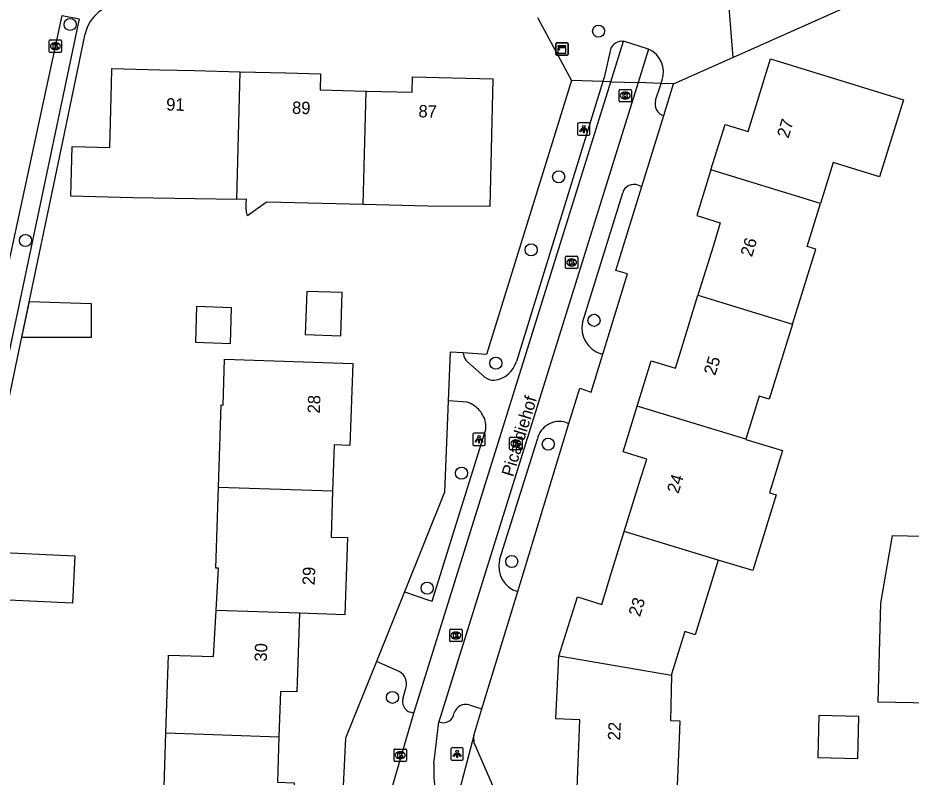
# Model space of a CAD drawing. Extents: x 158461 to 159795, y 387220 to 388672.
# Drawn here: x 159538.4 to 159610.6, y 387829.9 to 387891.4 of the extents above; entities that cross this region are included whole.
import ezdxf

# ---------------------------------------------------------------- set-up
doc = ezdxf.new("R2010")
doc.units = 0
for name, color, linetype in [('IMGEO_Boom', 7, 'Continuous'), ('IMGEO_Kast', 7, 'Continuous'), ('IMGEO_Kolk', 7, 'Continuous'), ('IMGEO_Lichtpunt', 7, 'Continuous'), ('IMGEO_Muur', 7, 'Continuous'), ('IMGEO_Openbare_ruimte_label', 7, 'Continuous'), ('IMGEO_Pand', 7, 'Continuous'), ('IMGEO_Pand_nummerreeks', 7, 'Continuous'), ('IMGEO_Rijbaan_lokaal_open', 7, 'Continuous'), ('IMGEO_Voetpad_open', 7, 'Continuous')]:
    doc.layers.add(name, color=color, linetype=linetype)

msp = doc.modelspace()

# ---------------------------------------------------------------- linework, layer by layer
at = {"layer": 'IMGEO_Boom'}
for centre in [(159542.619, 387890.837), (159585.357, 387890.289), (159582.13, 387878.505), (159539.007, 387873.354), (159579.901, 387872.596), (159584.986, 387866.894), (159577.048, 387863.43), (159581.288, 387856.884), (159574.269, 387854.533), (159578.335, 387847.391), (159571.493, 387845.228), (159568.689, 387836.394)]:
    msp.add_circle(centre, 0.489, dxfattribs=at)
at = {"layer": 'IMGEO_Kast'}
for p, q in [((159581.899, 387888.422), (159581.899, 387889.263)), ((159581.899, 387889.263), (159581.899, 387888.422)), ((159581.974, 387889.347), (159582.815, 387889.347)), ((159582.815, 387889.347), (159581.974, 387889.347)), ((159582.899, 387889.272), (159582.899, 387888.431)), ((159582.899, 387888.431), (159582.899, 387889.272)), ((159582.824, 387888.347), (159581.983, 387888.347)), ((159581.983, 387888.347), (159582.824, 387888.347))]:
    msp.add_line(p, q, dxfattribs=at)
for points in [[(159582.094, 387889.137), (159582.694, 387889.137), (159582.694, 387889.052), (159582.094, 387889.052), (159582.094, 387889.137)], [(159582.094, 387888.962), (159582.694, 387888.962), (159582.694, 387888.473), (159582.094, 387888.473), (159582.094, 387888.962)]]:
    msp.add_lwpolyline(points, dxfattribs=at)
msp.add_circle((159582.178, 387888.811), 0.0377, dxfattribs=at)
for centre, start, end in [((159581.977, 387889.269), 92.4484, 184.28452), ((159581.977, 387889.269), 92.4484, 184.28452), ((159582.821, 387889.269), 2.4484, 94.28452), ((159582.821, 387889.269), 2.4484, 94.28452), ((159581.977, 387888.425), 182.4484, 274.28452), ((159581.977, 387888.425), 182.4484, 274.28452), ((159582.821, 387888.425), 272.4484, 4.28452), ((159582.821, 387888.425), 272.4484, 4.28452)]:
    msp.add_arc(centre, 0.0779, start, end, dxfattribs=at)
at = {"layer": 'IMGEO_Kolk'}
for p, q in [((159540.93, 387888.652), (159540.93, 387889.504)), ((159541.005, 387889.578), (159541.857, 387889.578)), ((159541.418, 387889.358), (159541.443, 387889.358)), ((159541.931, 387889.504), (159541.931, 387888.652)), ((159541.857, 387888.578), (159541.005, 387888.578)), ((159541.441, 387888.798), (159541.416, 387888.798)), ((159587.086, 387885.577), (159587.938, 387885.577)), ((159587.011, 387884.651), (159587.011, 387885.503)), ((159587.522, 387884.797), (159587.497, 387884.797)), ((159587.499, 387885.357), (159587.524, 387885.357)), ((159588.012, 387885.503), (159588.012, 387884.651)), ((159587.938, 387884.577), (159587.086, 387884.577)), ((159582.679, 387871.157), (159582.679, 387872.009)), ((159582.754, 387872.083), (159583.606, 387872.083)), ((159583.167, 387871.863), (159583.192, 387871.863)), ((159583.68, 387872.009), (159583.68, 387871.157)), ((159583.606, 387871.083), (159582.754, 387871.083)), ((159583.19, 387871.303), (159583.165, 387871.303)), ((159578.165, 387856.506), (159578.165, 387857.358)), ((159578.24, 387857.432), (159579.092, 387857.432)), ((159579.166, 387857.358), (159579.166, 387856.506)), ((159578.676, 387856.652), (159578.651, 387856.652)), ((159578.653, 387857.212), (159578.678, 387857.212)), ((159579.092, 387856.432), (159578.24, 387856.432)), ((159573.314, 387840.976), (159573.314, 387841.828)), ((159573.389, 387841.902), (159574.241, 387841.902)), ((159573.802, 387841.682), (159573.827, 387841.682)), ((159574.315, 387841.828), (159574.315, 387840.976)), ((159574.241, 387840.902), (159573.389, 387840.902)), ((159573.825, 387841.122), (159573.8, 387841.122)), ((159568.814, 387831.29), (159568.814, 387832.142)), ((159568.889, 387832.216), (159569.741, 387832.216)), ((159569.815, 387832.142), (159569.815, 387831.29)), ((159569.325, 387831.436), (159569.3, 387831.436)), ((159569.302, 387831.996), (159569.327, 387831.996)), ((159569.741, 387831.216), (159568.889, 387831.216))]:
    msp.add_line(p, q, dxfattribs=at)
for points in [[(159540.93, 387888.652), (159540.93, 387889.504)], [(159541.005, 387889.578), (159541.857, 387889.578)], [(159541.251, 387889.278), (159541.374, 387889.278), (159541.374, 387889.127), (159541.504, 387889.278), (159541.668, 387889.278), (159541.522, 387889.127), (159541.675, 387888.878), (159541.523, 387888.878), (159541.438, 387889.042), (159541.374, 387888.975), (159541.374, 387888.878), (159541.251, 387888.878), (159541.251, 387889.278)], [(159541.931, 387889.504), (159541.931, 387888.652)], [(159541.857, 387888.578), (159541.005, 387888.578)], [(159587.086, 387885.577), (159587.938, 387885.577)], [(159587.011, 387884.651), (159587.011, 387885.503)], [(159587.332, 387885.277), (159587.455, 387885.277), (159587.455, 387885.126), (159587.585, 387885.277), (159587.749, 387885.277), (159587.603, 387885.126), (159587.756, 387884.877), (159587.604, 387884.877), (159587.519, 387885.041), (159587.455, 387884.974), (159587.455, 387884.877), (159587.332, 387884.877), (159587.332, 387885.277)], [(159588.012, 387885.503), (159588.012, 387884.651)], [(159587.938, 387884.577), (159587.086, 387884.577)], [(159582.679, 387871.157), (159582.679, 387872.009)], [(159582.754, 387872.083), (159583.606, 387872.083)], [(159583, 387871.783), (159583.123, 387871.783), (159583.123, 387871.632), (159583.253, 387871.783), (159583.417, 387871.783), (159583.271, 387871.632), (159583.424, 387871.383), (159583.272, 387871.383), (159583.187, 387871.547), (159583.123, 387871.48), (159583.123, 387871.383), (159583, 387871.383), (159583, 387871.783)], [(159583.68, 387872.009), (159583.68, 387871.157)], [(159583.606, 387871.083), (159582.754, 387871.083)], [(159578.165, 387856.506), (159578.165, 387857.358)], [(159578.24, 387857.432), (159579.092, 387857.432)], [(159579.166, 387857.358), (159579.166, 387856.506)], [(159578.486, 387857.132), (159578.609, 387857.132), (159578.609, 387856.981), (159578.739, 387857.132), (159578.903, 387857.132), (159578.757, 387856.981), (159578.91, 387856.732), (159578.758, 387856.732), (159578.673, 387856.896), (159578.609, 387856.829), (159578.609, 387856.732), (159578.486, 387856.732), (159578.486, 387857.132)], [(159579.092, 387856.432), (159578.24, 387856.432)], [(159573.314, 387840.976), (159573.314, 387841.828)], [(159573.389, 387841.902), (159574.241, 387841.902)], [(159573.635, 387841.602), (159573.758, 387841.602), (159573.758, 387841.451), (159573.888, 387841.602), (159574.052, 387841.602), (159573.906, 387841.451), (159574.059, 387841.202), (159573.907, 387841.202), (159573.822, 387841.366), (159573.758, 387841.299), (159573.758, 387841.202), (159573.635, 387841.202), (159573.635, 387841.602)], [(159574.315, 387841.828), (159574.315, 387840.976)], [(159574.241, 387840.902), (159573.389, 387840.902)], [(159568.814, 387831.29), (159568.814, 387832.142)], [(159568.889, 387832.216), (159569.741, 387832.216)], [(159569.815, 387832.142), (159569.815, 387831.29)], [(159569.135, 387831.916), (159569.258, 387831.916), (159569.258, 387831.765), (159569.388, 387831.916), (159569.552, 387831.916), (159569.406, 387831.765), (159569.559, 387831.516), (159569.407, 387831.516), (159569.322, 387831.68), (159569.258, 387831.613), (159569.258, 387831.516), (159569.135, 387831.516), (159569.135, 387831.916)], [(159569.741, 387831.216), (159568.889, 387831.216)]]:
    msp.add_lwpolyline(points, dxfattribs=at)
for centre, start, end in [((159541.007, 387889.502), 91.55205, 178.44795), ((159541.007, 387889.502), 91.55205, 178.44795), ((159541.855, 387889.502), 1.55205, 88.44795), ((159541.855, 387889.502), 1.55205, 88.44795), ((159541.007, 387888.654), 181.55205, 268.44795), ((159541.007, 387888.654), 181.55205, 268.44795), ((159541.855, 387888.654), 271.55205, 358.44795), ((159541.855, 387888.654), 271.55205, 358.44795), ((159587.088, 387885.501), 91.55205, 178.44795), ((159587.088, 387885.501), 91.55205, 178.44795), ((159587.936, 387885.501), 1.55205, 88.44795), ((159587.936, 387885.501), 1.55205, 88.44795), ((159587.088, 387884.653), 181.55205, 268.44795), ((159587.088, 387884.653), 181.55205, 268.44795), ((159587.936, 387884.653), 271.55205, 358.44795), ((159587.936, 387884.653), 271.55205, 358.44795), ((159582.756, 387872.007), 91.55205, 178.44795), ((159582.756, 387872.007), 91.55205, 178.44795), ((159583.604, 387872.007), 1.55205, 88.44795), ((159583.604, 387872.007), 1.55205, 88.44795), ((159582.756, 387871.159), 181.55205, 268.44795), ((159582.756, 387871.159), 181.55205, 268.44795), ((159583.604, 387871.159), 271.55205, 358.44795), ((159583.604, 387871.159), 271.55205, 358.44795), ((159578.242, 387857.356), 91.55205, 178.44795), ((159578.242, 387857.356), 91.55205, 178.44795), ((159579.09, 387857.356), 1.55205, 88.44795), ((159579.09, 387857.356), 1.55205, 88.44795), ((159578.242, 387856.508), 181.55205, 268.44795), ((159578.242, 387856.508), 181.55205, 268.44795), ((159579.09, 387856.508), 271.55205, 358.44795), ((159579.09, 387856.508), 271.55205, 358.44795), ((159573.391, 387841.826), 91.55205, 178.44795), ((159573.391, 387841.826), 91.55205, 178.44795), ((159574.239, 387841.826), 1.55205, 88.44795), ((159574.239, 387841.826), 1.55205, 88.44795), ((159573.391, 387840.978), 181.55205, 268.44795), ((159573.391, 387840.978), 181.55205, 268.44795), ((159574.239, 387840.978), 271.55205, 358.44795), ((159574.239, 387840.978), 271.55205, 358.44795), ((159568.891, 387832.14), 91.55205, 178.44795), ((159568.891, 387832.14), 91.55205, 178.44795), ((159569.739, 387832.14), 1.55205, 88.44795), ((159569.739, 387832.14), 1.55205, 88.44795), ((159568.891, 387831.292), 181.55205, 268.44795), ((159568.891, 387831.292), 181.55205, 268.44795), ((159569.739, 387831.292), 271.55205, 358.44795), ((159569.739, 387831.292), 271.55205, 358.44795)]:
    msp.add_arc(centre, 0.0765, start, end, dxfattribs=at)
for centre, major_axis, ratio, start_param, end_param in [((159541.417, 387889.078), (-0.387, 0.002), 0.722429, 4.712389, 7.853982), ((159541.442, 387889.078), (-0.39, 0.002), 0.717154, 1.570796, 4.712389), ((159587.498, 387885.077), (-0.387, 0.002), 0.722429, 4.712389, 7.853982), ((159587.523, 387885.077), (-0.39, 0.002), 0.717154, 1.570796, 4.712389), ((159583.166, 387871.583), (-0.387, 0.002), 0.722429, 4.712389, 7.853982), ((159583.191, 387871.583), (-0.39, 0.002), 0.717154, 1.570796, 4.712389), ((159578.652, 387856.932), (-0.387, 0.002), 0.722429, 4.712389, 7.853982), ((159578.677, 387856.932), (-0.39, 0.002), 0.717154, 1.570796, 4.712389), ((159573.801, 387841.402), (-0.387, 0.002), 0.722429, 4.712389, 7.853982), ((159573.826, 387841.402), (-0.39, 0.002), 0.717154, 1.570796, 4.712389), ((159569.301, 387831.716), (-0.387, 0.002), 0.722429, 4.712389, 7.853982), ((159569.326, 387831.716), (-0.39, 0.002), 0.717154, 1.570796, 4.712389)]:
    msp.add_ellipse(centre, major_axis=major_axis, ratio=ratio, start_param=start_param, end_param=end_param, dxfattribs=at)
at = {"layer": 'IMGEO_Lichtpunt'}
for p, q in [((159583.662, 387882.771), (159583.662, 387881.964)), ((159583.662, 387882.771), (159583.662, 387881.964)), ((159584.564, 387882.866), (159583.756, 387882.866)), ((159584.564, 387882.866), (159583.756, 387882.866)), ((159584.658, 387881.964), (159584.658, 387882.771)), ((159584.658, 387881.964), (159584.658, 387882.771)), ((159583.756, 387881.87), (159584.564, 387881.87)), ((159583.756, 387881.87), (159584.564, 387881.87)), ((159575.187, 387857.677), (159575.187, 387856.87)), ((159575.187, 387857.677), (159575.187, 387856.87)), ((159576.089, 387857.772), (159575.281, 387857.772)), ((159576.089, 387857.772), (159575.281, 387857.772)), ((159576.183, 387856.87), (159576.183, 387857.677)), ((159576.183, 387856.87), (159576.183, 387857.677)), ((159575.281, 387856.776), (159576.089, 387856.776)), ((159575.281, 387856.776), (159576.089, 387856.776)), ((159573.421, 387832.226), (159573.421, 387831.419)), ((159573.421, 387832.226), (159573.421, 387831.419)), ((159574.323, 387832.321), (159573.515, 387832.321)), ((159574.323, 387832.321), (159573.515, 387832.321)), ((159574.417, 387831.419), (159574.417, 387832.226)), ((159574.417, 387831.419), (159574.417, 387832.226)), ((159573.515, 387831.325), (159574.323, 387831.325)), ((159573.515, 387831.325), (159574.323, 387831.325))]:
    msp.add_line(p, q, dxfattribs=at)
for points in [[(159584.036, 387882.435), (159584.075, 387882.407), (159583.887, 387882.145), (159583.849, 387882.172), (159584.036, 387882.435)], [(159584.138, 387882.387), (159584.185, 387882.387), (159584.185, 387882.065), (159584.138, 387882.065), (159584.138, 387882.387)], [(159584.248, 387882.407), (159584.286, 387882.434), (159584.473, 387882.172), (159584.434, 387882.144), (159584.248, 387882.407)], [(159575.561, 387857.341), (159575.6, 387857.313), (159575.412, 387857.051), (159575.374, 387857.078), (159575.561, 387857.341)], [(159575.773, 387857.313), (159575.811, 387857.34), (159575.998, 387857.078), (159575.959, 387857.05), (159575.773, 387857.313)], [(159575.663, 387857.293), (159575.71, 387857.293), (159575.71, 387856.971), (159575.663, 387856.971), (159575.663, 387857.293)], [(159573.795, 387831.89), (159573.834, 387831.862), (159573.646, 387831.6), (159573.608, 387831.627), (159573.795, 387831.89)], [(159573.897, 387831.842), (159573.944, 387831.842), (159573.944, 387831.52), (159573.897, 387831.52), (159573.897, 387831.842)], [(159574.007, 387831.862), (159574.045, 387831.889), (159574.232, 387831.627), (159574.193, 387831.599), (159574.007, 387831.862)]]:
    msp.add_lwpolyline(points, dxfattribs=at)
for centre in [(159584.161, 387882.569), (159575.686, 387857.475), (159573.92, 387832.024)]:
    msp.add_circle(centre, 0.0994, dxfattribs=at)
for centre, start, end in [((159583.756, 387882.771), 90, 180), ((159583.756, 387882.771), 90, 180), ((159584.564, 387882.771), 0, 90), ((159584.564, 387882.771), 0, 90), ((159583.756, 387881.964), 180, 270), ((159583.756, 387881.964), 180, 270), ((159584.564, 387881.964), 270, 0), ((159584.564, 387881.964), 270, 360), ((159575.281, 387857.677), 90, 180), ((159575.281, 387857.677), 90, 180), ((159576.089, 387857.677), 0, 90), ((159576.089, 387857.677), 0, 90), ((159575.281, 387856.87), 180, 270), ((159575.281, 387856.87), 180, 270), ((159576.089, 387856.87), 270, 0), ((159576.089, 387856.87), 270, 360), ((159573.515, 387832.226), 90, 180), ((159573.515, 387832.226), 90, 180), ((159574.323, 387832.226), 0, 90), ((159574.323, 387832.226), 0, 90), ((159573.515, 387831.419), 180, 270), ((159573.515, 387831.419), 180, 270), ((159574.323, 387831.419), 270, 0), ((159574.323, 387831.419), 270, 360)]:
    msp.add_arc(centre, 0.0946, start, end, dxfattribs=at)
at = {"layer": 'IMGEO_Muur'}
msp.add_lwpolyline([(159538.634, 387865.163), (159541.994, 387881.236)], dxfattribs=at)
at = {"layer": 'IMGEO_Pand'}
for points in [[(159594.446, 387879.069), (159595.585, 387882.749), (159597.447, 387882.173), (159597.992, 387883.933), (159599.269, 387888.056), (159610.018, 387884.727), (159608.071, 387878.498), (159604.328, 387879.668), (159603.303, 387876.355)], [(159556.111, 387876.674), (159547.679, 387876.821), (159542.681, 387876.946), (159542.78, 387880.96), (159545.829, 387880.884), (159545.954, 387885.982), (159545.986, 387887.267), (159549.863, 387887.171), (159552.67, 387887.102), (159556.365, 387887.01)], [(159556.111, 387876.674), (159556.365, 387887.01)], [(159556.365, 387887.01), (159560.058, 387886.919), (159562.867, 387886.85), (159562.835, 387885.54), (159566.56, 387885.448)], [(159566.56, 387885.448), (159570.285, 387885.356), (159570.315, 387886.599), (159576.81, 387886.439), (159576.555, 387876.101), (159571.554, 387876.13), (159566.331, 387876.259)], [(159566.331, 387876.259), (159566.56, 387885.448)], [(159594.446, 387879.069), (159593.302, 387875.373), (159595.201, 387874.786), (159594.611, 387872.88), (159593.385, 387868.92)], [(159603.303, 387876.355), (159594.446, 387879.069)], [(159566.331, 387876.259), (159559.663, 387876.423), (159558.498, 387876.452), (159556.955, 387875.343), (159556.895, 387875.682), (159556.863, 387876.024), (159556.858, 387876.367), (159556.881, 387876.71), (159556.111, 387876.674)], [(159601.044, 387866.596), (159602.923, 387872.665), (159602.227, 387872.88), (159603.303, 387876.355)], [(159561.64, 387865.753), (159564.513, 387865.656), (159564.631, 387869.143), (159561.758, 387869.24), (159561.64, 387865.753)], [(159588.486, 387859.963), (159589.622, 387863.633), (159591.563, 387863.033), (159592.156, 387864.948), (159593.385, 387868.92)], [(159593.385, 387868.92), (159601.044, 387866.596)], [(159538.715, 387865.511), (159539.337, 387868.415), (159544.327, 387868.251), (159544.327, 387865.511), (159538.715, 387865.511)], [(159552.747, 387865.118), (159555.577, 387865.022), (159555.675, 387867.916), (159552.845, 387868.011), (159552.747, 387865.118)], [(159601.044, 387866.596), (159599.16, 387860.51), (159598.344, 387860.763), (159597.269, 387857.291)], [(159554.62, 387853.406), (159554.846, 387860.052), (159554.991, 387860.047), (159555.117, 387863.747), (159565.474, 387863.396), (159565.25, 387856.777), (159563.976, 387856.82), (159563.85, 387853.092)], [(159587.437, 387849.811), (159588.645, 387853.713), (159589.249, 387855.664), (159587.338, 387856.256), (159588.486, 387859.963)], [(159597.269, 387857.291), (159588.486, 387859.963)], [(159597.269, 387857.291), (159597.258, 387857.256), (159600.226, 387856.357), (159599.19, 387852.94), (159599.726, 387852.791), (159597.825, 387846.649), (159595.031, 387847.492)], [(159554.427, 387843.428), (159554.612, 387846.843), (159554.398, 387846.85), (159554.62, 387853.406)], [(159554.62, 387853.406), (159563.85, 387853.092)], [(159563.85, 387853.092), (159563.723, 387849.363), (159565.053, 387849.318), (159564.841, 387843.071), (159561.179, 387843.195)], [(159582.155, 387839.739), (159583.638, 387844.529), (159585.613, 387843.917), (159586.249, 387845.971), (159587.437, 387849.811)], [(159595.031, 387847.492), (159587.437, 387849.811)], [(159619.701, 387833.643), (159619.511, 387833.585), (159614.106, 387833.786), (159614.177, 387835.875), (159612.185, 387835.921), (159607.968, 387836.017), (159608.1, 387841.016), (159608.18, 387844.025), (159609.126, 387849.503), (159612.726, 387849.421), (159613.294, 387845.808), (159617.999, 387845.633), (159618.401, 387842.99)], [(159535.876, 387844.341), (159536.057, 387848.161), (159542.993, 387847.833), (159542.813, 387844.013), (159535.876, 387844.341)], [(159595.031, 387847.492), (159593.166, 387841.466), (159592.332, 387841.724), (159591.259, 387838.259), (159591.256, 387838.151)], [(159550.371, 387833.52), (159550.585, 387839.821), (159554.225, 387839.698), (159554.427, 387843.428)], [(159561.179, 387843.195), (159554.427, 387843.428)], [(159561.179, 387843.195), (159560.964, 387836.834), (159559.634, 387836.879), (159559.51, 387833.21)], [(159591.256, 387838.151), (159591.16, 387834.529), (159591.924, 387834.497), (159591.864, 387833.043), (159591.657, 387828.047), (159583.609, 387828.38), (159583.769, 387832.474), (159583.851, 387834.567), (159581.911, 387834.668), (159582.155, 387839.739)], [(159591.256, 387838.151), (159582.155, 387839.739)], [(159603.094, 387831.534), (159606.324, 387831.461), (159606.401, 387834.843), (159603.171, 387834.916), (159603.094, 387831.534)], [(159553.678, 387822.961), (159553.797, 387826.447), (159550.135, 387826.571), (159550.371, 387833.52)], [(159550.371, 387833.52), (159559.51, 387833.21)], [(159559.51, 387833.21), (159559.385, 387829.538), (159560.741, 387829.492), (159560.512, 387822.74), (159556.853, 387822.864)]]:
    msp.add_lwpolyline(points, dxfattribs=at)
at = {"layer": 'IMGEO_Rijbaan_lokaal_open'}
for points in [[(159529.244, 387831.228), (159533.133, 387849.413), (159537.068, 387868.774), (159541.965, 387891.555)], [(159586.351, 387886.199), (159587.37, 387889.469)], [(159589.406, 387888.841), (159587.37, 387889.469)], [(159586.311, 387888.814), (159585.81, 387886.537), (159585.712, 387886.22)], [(159589.406, 387888.841), (159588.561, 387886.129)], [(159590.416, 387886.069), (159590.496, 387886.318)], [(159570.427, 387835.119), (159586.351, 387886.199)], [(159588.561, 387886.129), (159572.448, 387834.409)], [(159585.712, 387886.22), (159578.708, 387863.563)], [(159586.351, 387886.199), (159585.712, 387886.22)], [(159586.351, 387886.199), (159588.561, 387886.129)], [(159590.416, 387886.069), (159588.561, 387886.129)], [(159589.971, 387884.696), (159590.416, 387886.069)], [(159588.859, 387877.735), (159590.621, 387883.461)], [(159588.565, 387877.82), (159588.859, 387877.735)], [(159584.044, 387866.731), (159587.306, 387877.209)], [(159574.417, 387864.259), (159573.342, 387864.332), (159573.191, 387860.378)], [(159574.423, 387864.166), (159574.417, 387864.259)], [(159582.962, 387858.562), (159583.83, 387861.409), (159584.76, 387861.088), (159585.697, 387864.154)], [(159585.697, 387864.154), (159585.551, 387864.196)], [(159576.167, 387862.313), (159574.758, 387863.538)], [(159574.733, 387860.272), (159573.191, 387860.378)], [(159582.735, 387858.628), (159582.962, 387858.562)], [(159569.663, 387844.928), (159571.552, 387844.286), (159571.905, 387844.183), (159576.132, 387857.73)], [(159577.35, 387847.51), (159580.405, 387857.291)], [(159569.663, 387844.928), (159567.394, 387839.294)], [(159575.928, 387835.48), (159578.813, 387844.948)], [(159569.24, 387838.497), (159567.394, 387839.294)], [(159569.543, 387836.348), (159569.776, 387837.147)], [(159574.891, 387835.781), (159575.928, 387835.48)], [(159566.164, 387817.149), (159567.235, 387822.87), (159568.006, 387826.439), (159568.674, 387829.096), (159570.427, 387835.119)], [(159570.427, 387835.119), (159570.124, 387835.187)], [(159572.039, 387831.006), (159572.448, 387834.409)]]:
    msp.add_lwpolyline(points, dxfattribs=at)
for centre, radius, start, end in [((159587.274, 387888.44), 1.033, 84.68384, 158.7904), ((159588.553, 387886.976), 2.051, 341.29645, 65.43469), ((159590.872, 387884.381), 0.954, 160.74283, 254.77425), ((159588.211, 387876.947), 0.942, 67.90446, 163.87068), ((159586.191, 387866.292), 2.191, 168.4397, 253.02135), ((159575.375, 387864.27), 0.958, 186.26273, 229.89171), ((159576.649, 387864.193), 2.154, 277.26499, 342.98026), ((159576.888, 387863.198), 1.142, 230.83783, 271.65515), ((159574.065, 387858.192), 2.184, 54.29399, 72.19896), ((159574.04, 387858.161), 2.224, 26.25607, 54.24167), ((159574.627, 387858.338), 1.623, 338.00774, 29.83538), ((159582.183, 387856.891), 1.822, 72.36358, 167.33253), ((159579.415, 387846.99), 2.129, 165.87413, 253.5819), ((159568.644, 387837.479), 1.18, 343.67199, 59.63783), ((159570.429, 387836.065), 0.93, 162.30783, 250.86175), ((159574.61, 387834.833), 0.989, 73.49583, 162.33745), ((159572.794, 387835.216), 0.878, 246.82018, 354.55322), ((159580.35, 387830.461), 8.328, 176.24514, 206.85017)]:
    msp.add_arc(centre, radius, start, end, dxfattribs=at)
at = {"layer": 'IMGEO_Voetpad_open'}
for points in [[(159596.208, 387888.17), (159615.46, 387896.763), (159658.474, 387915.578)], [(159595.67, 387894.925), (159596.208, 387888.17)], [(159541.965, 387891.555), (159543.356, 387891.295), (159530.628, 387830.936), (159529.244, 387831.228)], [(159580.406, 387891.41), (159583.179, 387886.301)], [(159459.123, 387824.908), (159500, 387823.574), (159531.735, 387822.593), (159532.128, 387834.039), (159538.634, 387865.163), (159541.994, 387881.236), (159543.84, 387890.065)], [(159591.428, 387886.037), (159596.208, 387888.17)], [(159583.179, 387886.301), (159576.302, 387864.131), (159574.417, 387864.259)], [(159585.712, 387886.22), (159583.179, 387886.301)], [(159591.428, 387886.037), (159590.416, 387886.069)], [(159590.621, 387883.461), (159591.428, 387886.037)], [(159585.697, 387864.154), (159587.683, 387870.654), (159586.743, 387870.924), (159588.859, 387877.735)], [(159573.191, 387860.378), (159572.909, 387852.986), (159569.663, 387844.928)], [(159578.813, 387844.948), (159582.962, 387858.562)], [(159567.394, 387839.294), (159564.894, 387833.086), (159564.37, 387822.589), (159561.75, 387822.71), (159561.457, 387812.595), (159558.998, 387812.686), (159558.789, 387805.772)], [(159575.264, 387833.302), (159575.928, 387835.48)], [(159575.264, 387833.302), (159573.306, 387825.826)], [(159583.797, 387826.768), (159577.8, 387826.962), (159575.299, 387832.706), (159575.264, 387833.302)]]:
    msp.add_lwpolyline(points, dxfattribs=at)
msp.add_arc((159546.837, 387889.441), 3.061, 88.16905, 168.24181, dxfattribs=at)

# ---------------------------------------------------------------- texts
at = {"layer": 'IMGEO_Openbare_ruimte_label'}
msp.add_text('Picardiehof', height=1, rotation=73.032, dxfattribs=at).set_placement((159578.442, 387854.182))
at = {"layer": 'IMGEO_Pand_nummerreeks'}
for s, rotation, p in [('91', 358.58156, (159550.381, 387883.877)), ('89', 358.40145, (159560.558, 387883.61)), ('87', 358.40022, (159570.781, 387883.326)), ('27', 72.9111, (159600.708, 387881.574)), ('26', 72.9111, (159597.755, 387871.969)), ('25', 72.70857, (159594.785, 387862.379)), ('28', 88.06174, (159562.816, 387859.35)), ('24', 72.70834, (159591.811, 387852.825)), ('29', 88.05634, (159562.4, 387845.455)), ('23', 72.60905, (159588.697, 387842.86)), ('30', 88.06416, (159558.525, 387839.277)), ('22', 87.43855, (159587.095, 387832.893))]:
    msp.add_text(s, height=1, rotation=rotation, dxfattribs=at).set_placement(p)

doc.saveas('drawing.dxf')
